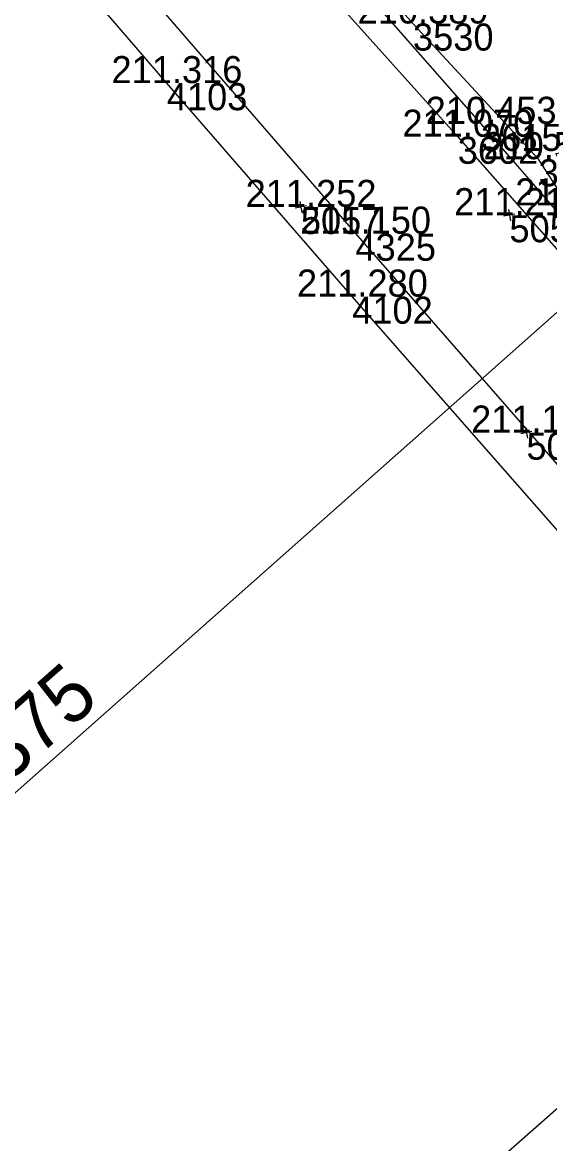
# Model space of a CAD drawing. Extents: x -556590 to -554855, y -1137918 to -1135717.
# Drawn here: x -555582.34 to -555558.97, y -1136611.51 to -1136561.82 of the extents above; entities that cross this region are included whole.
import ezdxf

# ---------------------------------------------------------------- set-up
doc = ezdxf.new("R2010")
doc.units = 0
for name, color, linetype in [('Vrstva 49', 7, 'Continuous'), ('Vrstva 51', 7, 'Continuous'), ('Vrstva 6', 7, 'Continuous'), ('Vrstva 60', 7, 'Continuous'), ('Vrstva 61', 7, 'Continuous'), ('Vrstva 9', 7, 'Continuous')]:
    doc.layers.add(name, color=color, linetype=linetype)

msp = doc.modelspace()

# ---------------------------------------------------------------- linework, layer by layer
at = {"layer": 'Vrstva 49'}
for p, q in [((-555569.754, -1136569.953), (-555570.246, -1136570.047)), ((-555570.047, -1136569.754), (-555569.953, -1136570.246)), ((-555560.508, -1136570.318), (-555561, -1136570.412)), ((-555560.801, -1136570.119), (-555560.707, -1136570.611)), ((-555559.754, -1136579.953), (-555560.246, -1136580.047)), ((-555560.047, -1136579.754), (-555559.953, -1136580.246))]:
    msp.add_line(p, q, dxfattribs=at)
for points in [[(-555627.575, -1136492.996), (-555620.189, -1136501.785), (-555614.395, -1136507.641), (-555608.207, -1136514.983), (-555604.077, -1136519.626), (-555597.222, -1136527.781), (-555590.603, -1136535.223), (-555585.578, -1136541.245), (-555581.121, -1136546.159), (-555575.618, -1136552.505), (-555570.174, -1136558.926), (-555563.045, -1136566.888), (-555556.383, -1136574.459), (-555549.185, -1136582.65), (-555544.079, -1136588.943), (-555541.134, -1136592.046), (-555539.258, -1136593.394), (-555537.771, -1136594.285), (-555536.849, -1136594.715)], [(-555536.849, -1136594.715), (-555540.376, -1136591.287), (-555542.304, -1136589.532), (-555545.275, -1136585.728), (-555550.552, -1136579.476), (-555554.891, -1136574.523), (-555562.014, -1136566.318), (-555568.67, -1136558.73), (-555576.622, -1136549.522), (-555583.828, -1136541.398), (-555590.24, -1136533.975), (-555598.085, -1136525.186), (-555605.251, -1136517.073), (-555613.661, -1136507.135), (-555619.626, -1136500.541), (-555625.788, -1136493.44)], [(-555486.964, -1136647.08), (-555497.695, -1136635.474), (-555512.132, -1136619.842), (-555517.928, -1136612.023), (-555527.868, -1136602.65), (-555533.627, -1136596.699), (-555540.742, -1136588.651), (-555547.888, -1136580.93), (-555554.52, -1136574.067), (-555558.139, -1136569.934), (-555559.459, -1136567.885), (-555565.029, -1136561.871), (-555567.843, -1136558.682), (-555576.914, -1136548.466), (-555579.087, -1136545.929), (-555580.389, -1136544.168), (-555583.887, -1136540.023), (-555589.126, -1136533.954), (-555597.059, -1136524.316), (-555605.037, -1136516.249), (-555608.96, -1136511.073), (-555615.08, -1136504.35), (-555624.636, -1136493.356)]]:
    msp.add_lwpolyline(points, dxfattribs=at)
at = {"layer": 'Vrstva 51'}
for points in [[(-555743.133, -1136368.314), (-555733.406, -1136379.475), (-555727.162, -1136386.762), (-555718.214, -1136397.183), (-555709.998, -1136406.534), (-555700.89, -1136417.124), (-555690.385, -1136429.309), (-555680.58, -1136440.643), (-555668.402, -1136454.771), (-555656.288, -1136468.58), (-555643.895, -1136482.917), (-555632.798, -1136495.751), (-555617.483, -1136513.593), (-555605.979, -1136526.789), (-555593.57, -1136541.12), (-555579.464, -1136557.45), (-555567.58, -1136571.183), (-555555.68, -1136584.796), (-555545.666, -1136596.303), (-555537.365, -1136605.817), (-555530.457, -1136613.715), (-555520.191, -1136625.354), (-555507.504, -1136639.736)], [(-555505.522, -1136644.883), (-555519.562, -1136629.073), (-555531.744, -1136615.155), (-555540.175, -1136605.5), (-555547.673, -1136596.899), (-555556.471, -1136586.787), (-555567.721, -1136573.974), (-555575.942, -1136564.513), (-555582.917, -1136556.401), (-555594.357, -1136543.153), (-555603.925, -1136532.234), (-555617.682, -1136516.291), (-555630.463, -1136501.491), (-555643.583, -1136486.305), (-555657.513, -1136470.232), (-555666.727, -1136459.683), (-555678.561, -1136446.033), (-555691.372, -1136431.214), (-555703.054, -1136417.695), (-555713.773, -1136405.268), (-555725.819, -1136391.439), (-555738.306, -1136376.946), (-555744.231, -1136369.998)]]:
    msp.add_lwpolyline(points, dxfattribs=at)
at = {"layer": 'Vrstva 6'}
msp.add_line((-555551.838, -1136568.635), (-555597.064, -1136608.715), dxfattribs=at)
at = {"layer": 'Vrstva 60'}
for p, q in [((-555565.029, -1136561.871), (-555565.029, -1136561.871)), ((-555575.942, -1136564.513), (-555575.942, -1136564.513)), ((-555562.014, -1136566.318), (-555562.014, -1136566.318)), ((-555563.045, -1136566.888), (-555563.045, -1136566.888)), ((-555559.459, -1136567.885), (-555559.459, -1136567.885)), ((-555570, -1136570), (-555570, -1136570)), ((-555560.754, -1136570.365), (-555560.754, -1136570.365)), ((-555567.58, -1136571.183), (-555567.58, -1136571.183)), ((-555567.721, -1136573.974), (-555567.721, -1136573.974)), ((-555560, -1136580), (-555560, -1136580))]:
    msp.add_line(p, q, dxfattribs=at)
at = {"layer": 'Vrstva 9'}
msp.add_line((-555534.341, -1136588.576), (-555579.39, -1136628.207), dxfattribs=at)

# ---------------------------------------------------------------- texts
at = {"layer": 'Vrstva 6'}
msp.add_text('evid. km 77,375', height=2.5, rotation=41.3208, dxfattribs=at).set_placement((-555596.578, -1136607.501))
at = {"layer": 'Vrstva 60'}
for s, p in [('3530', (-555565.029, -1136563.071)), ('4103', (-555575.942, -1136565.713)), ('3615', (-555562.014, -1136567.518)), ('3602', (-555563.045, -1136568.088)), ('3529', (-555559.459, -1136569.085)), ('5057', (-555570, -1136571.2)), ('5056', (-555560.754, -1136571.565)), ('4325', (-555567.58, -1136572.383)), ('4102', (-555567.721, -1136575.174)), ('5058', (-555560, -1136581.2))]:
    msp.add_text(s, height=1.2, dxfattribs=at).set_placement(p)
at = {"layer": 'Vrstva 61'}
for s, p in [('210.389', (-555567.483, -1136561.871)), ('211.316', (-555578.394, -1136564.513)), ('210.453', (-555564.466, -1136566.318)), ('211.070', (-555565.496, -1136566.888)), ('210.504', (-555561.91, -1136567.885)), ('211.252', (-555572.448, -1136570)), ('210.481', (-555560.496, -1136569.934)), ('211.214', (-555563.205, -1136570.365)), ('211.150', (-555570.031, -1136571.183)), ('211.280', (-555570.172, -1136573.974)), ('211.186', (-555562.452, -1136580))]:
    msp.add_text(s, height=1.2, dxfattribs=at).set_placement(p)

doc.saveas('drawing.dxf')
